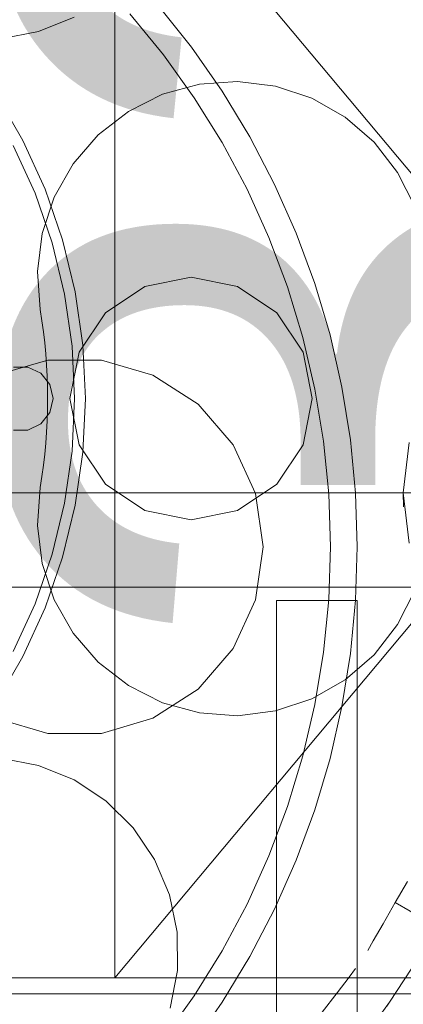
# Model space of a CAD drawing. Header units: millimetres. Extents: x -4738 to 65662, y -68080 to 6847.
# Tile 917 of 1056: x 24635 to 24777, y 1500 to 1866. Entities that reach past the tile are written whole.
import ezdxf

# ---------------------------------------------------------------- set-up
doc = ezdxf.new("R2010")
doc.units = ezdxf.units.MM
doc.layers.add('COTAS_P', color=1, linetype='Continuous', lineweight=0)
doc.layers.add('lateral_briquetadora', color=7, linetype='Continuous', lineweight=0)
doc.dimstyles.new('R19_100', dxfattribs={"dimtxt": 250, "dimasz": 150, "dimexe": 150, "dimexo": 80, "dimgap": 100, "dimtad": 1, "dimtih": 1, "dimtoh": 1, "dimdsep": 46, "dimcen": 0.09, "dimadec": 0, "dimazin": 0, "dimtfac": 1, "dimtdec": 4, "dimtofl": 0, "dimtmove": 0, "dimatfit": 3, "dimfxl": 1, "dimtolj": 1, "dimtzin": 0, "dimarcsym": 0})

# ---------------------------------------------------------------- blocks, each defined once
blk = doc.blocks.new('DIM_R30_6')
at = {"layer": 'COTAS_P'}
for p, q in [((24580.07, 3250), (24980.07, 3250)), ((24980.07, 3250), (24935.07, 3100)), ((24980.07, 0), (24980.07, 3250)), ((24980.07, 3250), (25025.07, 3100)), ((24980.07, 0), (24935.07, 150)), ((24980.07, 0), (25025.07, 150)), ((24580.07, 0), (24980.07, 0))]:
    blk.add_line(p, q, dxfattribs=at)
blk.add_text('3250 P', height=250, rotation=90, dxfattribs=at).set_placement((24880.07, 1625))
blk = doc.blocks.new('DIM_R30_7')
at = {"layer": 'COTAS_P'}
for p, q in [((24250.07, 2141), (24400.07, 2186)), ((26750.07, 2141), (26600.07, 2186)), ((24250.07, 1241), (24250.07, 2141)), ((24250.07, 2141), (26750.07, 2141)), ((24250.07, 2141), (24400.07, 2096)), ((26750.07, 2141), (26600.07, 2096)), ((26750.07, 1241), (26750.07, 2141))]:
    blk.add_line(p, q, dxfattribs=at)
blk.add_text('2500 P', height=250, dxfattribs=at).set_placement((25500.07, 2241))
blk = doc.blocks.new('DIM_R30_8')
at = {"layer": 'COTAS_P'}
for p, q in [((24250.07, 1241), (24650.07, 1241)), ((24650.07, 1241), (24605.07, 1091)), ((24650.07, 0), (24650.07, 1241)), ((24650.07, 1241), (24695.07, 1091)), ((24650.07, 0), (24605.07, 150)), ((24650.07, 0), (24695.07, 150)), ((24250.07, 0), (24650.07, 0))]:
    blk.add_line(p, q, dxfattribs=at)
blk.add_text('1241 P', height=250, rotation=90, dxfattribs=at).set_placement((24550.07, 620.5))

msp = doc.modelspace()

# ---------------------------------------------------------------- linework, layer by layer
at = {"layer": 'lateral_briquetadora'}
for p, q in [((24670.067, 1940), (24670.067, 1510)), ((24670.067, 1940), (25030.067, 1510)), ((25030.067, 1940), (24670.067, 1510)), ((24675.619, 1867.804), (24688.073, 1852.628)), ((24686.116, 1870.951), (24698.506, 1855.414)), ((24654.85, 1866.538), (24641.685, 1861.183)), ((24641.685, 1861.183), (24627.729, 1858.499)), ((24698.506, 1855.414), (24709.875, 1839.116)), ((24688.073, 1852.628), (24699.508, 1836.671)), ((24701.446, 1841.711), (24715.622, 1842.731)), ((24715.622, 1842.731), (24729.724, 1840.966)), ((24687.741, 1837.945), (24701.446, 1841.711)), ((24709.875, 1839.116), (24720.176, 1822.122)), ((24729.724, 1840.966), (24743.211, 1836.483)), ((24625.889, 1837.994), (24635.834, 1820.769)), ((24675.035, 1831.578), (24687.741, 1837.945)), ((24699.508, 1836.671), (24709.875, 1820)), ((24743.211, 1836.483), (24755.564, 1829.456)), ((24663.815, 1822.854), (24675.035, 1831.578)), ((24755.564, 1829.456), (24766.31, 1820.153)), ((24635.834, 1820.769), (24644.096, 1802.677)), ((24654.512, 1812.109), (24663.815, 1822.854)), ((24720.176, 1822.122), (24729.368, 1804.504)), ((24766.31, 1820.153), (24775.033, 1808.933)), ((24632.279, 1818.936), (24640.383, 1801.191)), ((24709.875, 1820), (24719.129, 1802.687)), ((24647.484, 1799.756), (24654.512, 1812.109)), ((24775.033, 1808.933), (24781.4, 1796.226)), ((24644.096, 1802.677), (24650.602, 1783.882)), ((24719.129, 1802.687), (24727.231, 1784.805)), ((24729.368, 1804.504), (24737.412, 1786.333)), ((24640.383, 1801.191), (24646.764, 1782.755)), ((24643.002, 1786.269), (24647.484, 1799.756)), ((24641.237, 1772.166), (24643.002, 1786.269)), ((24650.602, 1783.882), (24655.291, 1764.554)), ((24727.231, 1784.805), (24734.147, 1766.432)), ((24737.412, 1786.333), (24744.275, 1767.684)), ((24646.764, 1782.755), (24651.363, 1763.797)), ((24642.257, 1757.991), (24641.237, 1772.166)), ((24681.097, 1766.575), (24698.317, 1770)), ((24698.317, 1770), (24715.538, 1766.575)), ((24666.498, 1756.82), (24681.097, 1766.575)), ((24715.538, 1766.575), (24730.137, 1756.82)), ((24734.147, 1766.432), (24739.845, 1747.646)), ((24744.275, 1767.684), (24749.929, 1748.633)), ((24651.363, 1763.797), (24654.139, 1744.486)), ((24655.291, 1764.554), (24658.121, 1744.867)), ((24642.914, 1753.899), (24642.257, 1757.991)), ((24656.743, 1742.221), (24666.498, 1756.82)), ((24730.137, 1756.82), (24739.892, 1742.221)), ((24643.485, 1749.795), (24642.914, 1753.899)), ((24643.968, 1745.68), (24643.485, 1749.795)), ((24739.845, 1747.646), (24744.303, 1728.527)), ((24749.929, 1748.633), (24754.351, 1729.259)), ((24644.363, 1741.555), (24643.968, 1745.68)), ((24654.139, 1744.486), (24655.067, 1725)), ((24658.121, 1744.867), (24659.067, 1725)), ((24644.671, 1737.423), (24644.363, 1741.555)), ((24653.317, 1725), (24656.743, 1742.221)), ((24739.892, 1742.221), (24743.317, 1725)), ((24625.988, 1733.674), (24645.105, 1739.287)), ((24637.738, 1736.699), (24632.397, 1736.699)), ((24642.549, 1734.382), (24637.738, 1736.699)), ((24644.891, 1733.285), (24644.671, 1737.423)), ((24645.105, 1739.287), (24665.03, 1739.287)), ((24665.03, 1739.287), (24684.147, 1733.674)), ((24645.879, 1730.207), (24642.549, 1734.382)), ((24645.023, 1729.143), (24644.891, 1733.285)), ((24684.147, 1733.674), (24700.908, 1722.902)), ((24645.067, 1725), (24645.023, 1729.143)), ((24647.067, 1725), (24645.879, 1730.207)), ((24754.351, 1729.259), (24757.522, 1709.642)), ((24744.303, 1728.527), (24747.501, 1709.158)), ((24645.023, 1720.857), (24645.067, 1725)), ((24645.879, 1719.793), (24647.067, 1725)), ((24656.743, 1707.779), (24653.317, 1725)), ((24655.067, 1725), (24654.139, 1705.514)), ((24659.067, 1725), (24658.121, 1705.133)), ((24700.908, 1722.902), (24713.955, 1707.845)), ((24743.317, 1725), (24739.892, 1707.779)), ((24642.549, 1715.618), (24645.879, 1719.793)), ((24644.891, 1716.715), (24645.023, 1720.857)), ((24637.738, 1713.301), (24642.549, 1715.618)), ((24644.671, 1712.577), (24644.891, 1716.715)), ((24632.397, 1713.301), (24637.738, 1713.301)), ((24644.363, 1708.445), (24644.671, 1712.577)), ((24643.968, 1704.32), (24644.363, 1708.445)), ((24666.498, 1693.18), (24656.743, 1707.779)), ((24713.955, 1707.845), (24722.232, 1689.721)), ((24739.892, 1707.779), (24730.137, 1693.18)), ((24747.501, 1709.158), (24749.425, 1689.621)), ((24757.522, 1709.642), (24759.431, 1689.862)), ((24777.067, 1690), (24779.334, 1708.667)), ((24643.485, 1700.205), (24643.968, 1704.32)), ((24654.139, 1705.514), (24651.363, 1686.203)), ((24658.121, 1705.133), (24655.291, 1685.446)), ((24642.914, 1696.101), (24643.485, 1700.205)), ((24642.257, 1692.009), (24642.914, 1696.101)), ((24681.097, 1683.425), (24666.498, 1693.18)), ((24730.137, 1693.18), (24715.538, 1683.425)), ((24940.067, 1690), (24000.067, 1690)), ((24777.067, 1690), (24542.938, 1690)), ((24980.067, 1690), (24621.532, 1690)), ((24885.067, 1690), (24623.067, 1690)), ((24641.237, 1677.834), (24642.257, 1692.009)), ((24722.232, 1689.721), (24725.067, 1670)), ((24749.425, 1689.621), (24750.067, 1670)), ((24759.431, 1689.862), (24760.067, 1670)), ((24777.067, 1690), (24885.067, 1690)), ((24777.067, 1690), (24777.24, 1684.819)), ((24779.334, 1671.333), (24777.067, 1690)), ((24651.363, 1686.203), (24646.764, 1667.245)), ((24655.291, 1685.446), (24650.602, 1666.118)), ((24698.317, 1680), (24681.097, 1683.425)), ((24715.538, 1683.425), (24698.317, 1680)), ((24643.002, 1663.731), (24641.237, 1677.834)), ((24646.764, 1667.245), (24640.383, 1648.809)), ((24725.067, 1670), (24722.232, 1650.279)), ((24750.067, 1670), (24749.425, 1650.379)), ((24760.067, 1670), (24759.431, 1650.138)), ((24647.484, 1650.244), (24643.002, 1663.731)), ((24650.602, 1666.118), (24644.096, 1647.323)), ((24785.361, 1655), (24543.876, 1655)), ((24980.067, 1655), (24610.458, 1655)), ((24940.067, 1655), (24610.458, 1655)), ((24781.4, 1653.774), (24775.033, 1641.067)), ((24640.383, 1648.809), (24632.279, 1631.064)), ((24654.512, 1637.891), (24647.484, 1650.244)), ((24722.232, 1650.279), (24713.955, 1632.155)), ((24730.067, 1315), (24730.067, 1650)), ((24730.067, 1650), (24760.067, 1650)), ((24749.425, 1650.379), (24747.501, 1630.842)), ((24759.431, 1650.138), (24757.522, 1630.358)), ((24760.067, 1650), (24760.067, 1315)), ((24644.096, 1647.323), (24635.834, 1629.231)), ((24775.033, 1641.067), (24766.31, 1629.847)), ((24663.815, 1627.146), (24654.512, 1637.891)), ((24713.955, 1632.155), (24700.908, 1617.098)), ((24747.501, 1630.842), (24744.303, 1611.473)), ((24757.522, 1630.358), (24754.351, 1610.741)), ((24635.834, 1629.231), (24625.889, 1612.006)), ((24675.035, 1618.422), (24663.815, 1627.146)), ((24766.31, 1629.847), (24755.564, 1620.544)), ((24755.564, 1620.544), (24743.211, 1613.517)), ((24687.741, 1612.055), (24675.035, 1618.422)), ((24700.908, 1617.098), (24684.147, 1606.326)), ((24701.446, 1608.289), (24687.741, 1612.055)), ((24743.211, 1613.517), (24729.724, 1609.034)), ((24715.622, 1607.269), (24701.446, 1608.289)), ((24729.724, 1609.034), (24715.622, 1607.269)), ((24744.303, 1611.473), (24739.845, 1592.354)), ((24754.351, 1610.741), (24749.929, 1591.367)), ((24645.105, 1600.713), (24625.988, 1606.326)), ((24684.147, 1606.326), (24665.03, 1600.713)), ((24665.03, 1600.713), (24645.105, 1600.713)), ((24627.729, 1591.501), (24641.685, 1588.817)), ((24739.845, 1592.354), (24734.147, 1573.568)), ((24749.929, 1591.367), (24744.275, 1572.316)), ((24641.685, 1588.817), (24654.85, 1583.462)), ((24654.85, 1583.462), (24666.718, 1575.641)), ((24666.718, 1575.641), (24676.831, 1565.656)), ((24734.147, 1573.568), (24727.231, 1555.195)), ((24744.275, 1572.316), (24737.412, 1553.667)), ((24676.831, 1565.656), (24684.803, 1553.889)), ((24684.803, 1553.889), (24690.325, 1540.793)), ((24727.231, 1555.195), (24719.129, 1537.313)), ((24737.412, 1553.667), (24729.368, 1535.496)), ((24774.177, 1537.875), (24778.733, 1545.766)), ((24690.325, 1540.793), (24693.187, 1526.872)), ((24719.129, 1537.313), (24709.875, 1520)), ((24729.368, 1535.496), (24720.176, 1517.878)), ((24774.177, 1537.875), (24769.622, 1529.984)), ((24774.177, 1537.875), (24789.766, 1528.875)), ((24769.622, 1529.984), (24765.968, 1523.656)), ((24693.187, 1526.872), (24693.277, 1512.66)), ((24765.968, 1523.656), (24763.941, 1520.144)), ((24709.875, 1520), (24699.508, 1503.329)), ((24720.176, 1517.878), (24709.875, 1500.884)), ((24782.948, 1517.514), (24772.012, 1500.92)), ((24756.975, 1510.197), (24759.443, 1513.414)), ((24670.067, 1510), (24230.067, 1510)), ((24670.067, 1510), (25030.067, 1510)), ((24693.277, 1512.66), (24690.593, 1498.703)), ((24752.527, 1504.4), (24756.975, 1510.197)), ((24230.067, 1504), (25470.067, 1504)), ((24699.508, 1503.329), (24688.073, 1487.372)), ((24746.98, 1497.171), (24752.527, 1504.4)), ((24770.982, 1499.448), (24773.3, 1502.781)), ((24709.875, 1500.884), (24698.506, 1484.586)), ((24772.012, 1500.92), (24760.249, 1484.901))]:
    msp.add_line(p, q, dxfattribs=at)

# ---------------------------------------------------------------- dimensions: what is measured, and where the dimension line sits
at = {"layer": 'COTAS_P'}
for p1, p2, distance, picture, middle in [((24580.067, 0), (24580.067, 3250), -400, 'DIM_R30_6', (24980.067, 1625)), ((24250.067, 1241), (26750.067, 1241), 900, 'DIM_R30_7', (25500.067, 2141)), ((24250.067, 0), (24250.067, 1241), -400, 'DIM_R30_8', (24650.067, 620.5))]:
    dim = msp.add_aligned_dim(p1=p1, p2=p2, distance=distance, text='<> P', dimstyle='R19_100', dxfattribs=at)
    dim.commit()
    dim.dimension.update_dxf_attribs({"geometry": picture, "text_midpoint": middle})

doc.saveas('drawing.dxf')
